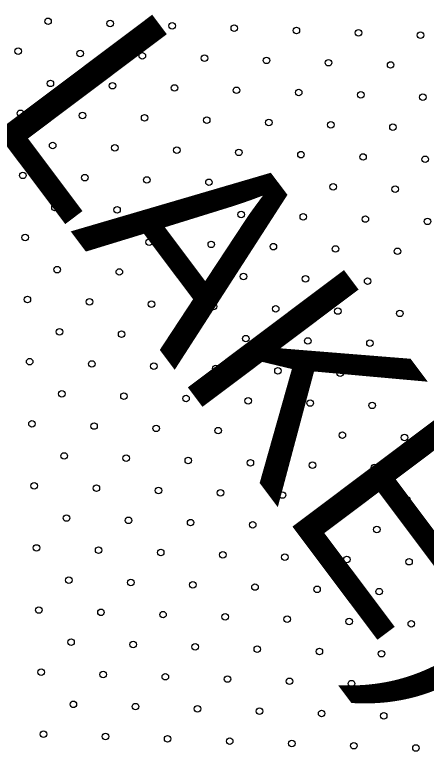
# Model space of a CAD drawing. Extents: x 1612280 to 1883141, y 560852 to 780851.
# Drawn here: x 1798408 to 1799745, y 639190 to 641582 of the extents above; entities that cross this region are included whole.
import ezdxf

# ---------------------------------------------------------------- set-up
doc = ezdxf.new("R2010")
doc.units = 0
doc.layers.add('DESIGN - DRAINAGE - Bridges', color=7, linetype='Continuous')
doc.layers.add('DESIGN - TRAFFIC CONTROL PERMANENT - Pavement Marking Text', color=7, linetype='Continuous')

msp = doc.modelspace()

# ---------------------------------------------------------------- linework, layer by layer
at = {"layer": 'DESIGN - TRAFFIC CONTROL PERMANENT - Pavement Marking Text'}
for centre in [(1798516.7, 641560.4), (1798516.7, 641560.4), (1798718.4, 641553), (1798718.4, 641553), (1798920, 641545.5), (1798920, 641545.5), (1799121.6, 641538), (1799121.6, 641538), (1799323.2, 641530.6), (1799323.2, 641530.6), (1799524.8, 641523.1), (1799524.8, 641523.1), (1799726.4, 641515.6), (1799726.4, 641515.6), (1798419.7, 641463.4), (1798419.7, 641463.4), (1798621.3, 641455.9), (1798621.3, 641455.9), (1798822.9, 641448.4), (1798822.9, 641448.4), (1799024.5, 641441), (1799024.5, 641441), (1799226.1, 641433.5), (1799226.1, 641433.5), (1799427.7, 641426), (1799427.7, 641426), (1799629.3, 641418.6), (1799629.3, 641418.6), (1798524.2, 641358.8), (1798524.2, 641358.8), (1798725.8, 641351.4), (1798725.8, 641351.4), (1798927.4, 641343.9), (1798927.4, 641343.9), (1799129, 641336.4), (1799129, 641336.4), (1799330.7, 641329), (1799330.7, 641329), (1799532.3, 641321.5), (1799532.3, 641321.5), (1799733.9, 641314), (1799733.9, 641314), (1798427.1, 641261.8), (1798427.1, 641261.8), (1798628.8, 641254.3), (1798628.8, 641254.3), (1798830.4, 641246.8), (1798830.4, 641246.8), (1799032, 641239.4), (1799032, 641239.4), (1799233.6, 641231.9), (1799233.6, 641231.9), (1799435.2, 641224.4), (1799435.2, 641224.4), (1799636.8, 641217), (1799636.8, 641217), (1798531.7, 641157.2), (1798531.7, 641157.2), (1798733.3, 641149.8), (1798733.3, 641149.8), (1798934.9, 641142.3), (1798934.9, 641142.3), (1799136.5, 641134.8), (1799136.5, 641134.8), (1799338.1, 641127.4), (1799338.1, 641127.4), (1799539.7, 641119.9), (1799539.7, 641119.9), (1799741.3, 641112.4), (1799741.3, 641112.4), (1798434.6, 641060.1), (1798434.6, 641060.1), (1798636.2, 641052.7), (1798636.2, 641052.7), (1798837.8, 641045.2), (1798837.8, 641045.2), (1799039.4, 641037.7), (1799039.4, 641037.7), (1799241, 641030.3), (1799241, 641030.3), (1799442.7, 641022.8), (1799442.7, 641022.8), (1799644.3, 641015.3), (1799644.3, 641015.3), (1798539.1, 640955.6), (1798539.1, 640955.6), (1798740.8, 640948.1), (1798740.8, 640948.1), (1798942.4, 640940.7), (1798942.4, 640940.7), (1799144, 640933.2), (1799144, 640933.2), (1799345.6, 640925.7), (1799345.6, 640925.7), (1799547.2, 640918.3), (1799547.2, 640918.3), (1799748.8, 640910.8), (1799748.8, 640910.8), (1798442.1, 640858.5), (1798442.1, 640858.5), (1798643.7, 640851.1), (1798643.7, 640851.1), (1798845.3, 640843.6), (1798845.3, 640843.6), (1799046.9, 640836.1), (1799046.9, 640836.1), (1799248.5, 640828.7), (1799248.5, 640828.7), (1799450.1, 640821.2), (1799450.1, 640821.2), (1799651.7, 640813.7), (1799651.7, 640813.7), (1798546.6, 640754), (1798546.6, 640754), (1798748.2, 640746.5), (1798748.2, 640746.5), (1798949.8, 640739.1), (1798949.8, 640739.1), (1799151.4, 640731.6), (1799151.4, 640731.6), (1799353.1, 640724.1), (1799353.1, 640724.1), (1799554.7, 640716.7), (1799554.7, 640716.7), (1798449.5, 640656.9), (1798449.5, 640656.9), (1798651.2, 640649.5), (1798651.2, 640649.5), (1798852.8, 640642), (1798852.8, 640642), (1799054.4, 640634.5), (1799054.4, 640634.5), (1799256, 640627.1), (1799256, 640627.1), (1799457.6, 640619.6), (1799457.6, 640619.6), (1799659.2, 640612.1), (1799659.2, 640612.1), (1798554.1, 640552.4), (1798554.1, 640552.4), (1798755.7, 640544.9), (1798755.7, 640544.9), (1798957.3, 640537.5), (1798957.3, 640537.5), (1799158.9, 640530), (1799158.9, 640530), (1799360.5, 640522.5), (1799360.5, 640522.5), (1799562.1, 640515.1), (1799562.1, 640515.1), (1798457, 640455.3), (1798457, 640455.3), (1798658.6, 640447.8), (1798658.6, 640447.8), (1798860.2, 640440.4), (1798860.2, 640440.4), (1799061.8, 640432.9), (1799061.8, 640432.9), (1799263.4, 640425.4), (1799263.4, 640425.4), (1799465.1, 640418), (1799465.1, 640418), (1799666.7, 640410.5), (1799666.7, 640410.5), (1798561.5, 640350.8), (1798561.5, 640350.8), (1798763.2, 640343.3), (1798763.2, 640343.3), (1798964.8, 640335.8), (1798964.8, 640335.8), (1799166.4, 640328.4), (1799166.4, 640328.4), (1799368, 640320.9), (1799368, 640320.9), (1799569.6, 640313.4), (1799569.6, 640313.4), (1798464.5, 640253.7), (1798464.5, 640253.7), (1798666.1, 640246.2), (1798666.1, 640246.2), (1798867.7, 640238.8), (1798867.7, 640238.8), (1799069.3, 640231.3), (1799069.3, 640231.3), (1799270.9, 640223.8), (1799270.9, 640223.8), (1799472.5, 640216.4), (1799472.5, 640216.4), (1799674.1, 640208.9), (1799674.1, 640208.9), (1798569, 640149.2), (1798569, 640149.2), (1798770.6, 640141.7), (1798770.6, 640141.7), (1798972.2, 640134.2), (1798972.2, 640134.2), (1799173.8, 640126.8), (1799173.8, 640126.8), (1799375.5, 640119.3), (1799375.5, 640119.3), (1799577.1, 640111.8), (1799577.1, 640111.8), (1798471.9, 640052.1), (1798471.9, 640052.1), (1798673.6, 640044.6), (1798673.6, 640044.6), (1798875.2, 640037.2), (1798875.2, 640037.2), (1799076.8, 640029.7), (1799076.8, 640029.7), (1799278.4, 640022.2), (1799278.4, 640022.2), (1799480, 640014.8), (1799480, 640014.8), (1799681.6, 640007.3), (1799681.6, 640007.3), (1798576.5, 639947.6), (1798576.5, 639947.6), (1798778.1, 639940.1), (1798778.1, 639940.1), (1798979.7, 639932.6), (1798979.7, 639932.6), (1799181.3, 639925.2), (1799181.3, 639925.2), (1799382.9, 639917.7), (1799382.9, 639917.7), (1799584.5, 639910.2), (1799584.5, 639910.2), (1798479.4, 639850.5), (1798479.4, 639850.5), (1798681, 639843), (1798681, 639843), (1798882.6, 639835.6), (1798882.6, 639835.6), (1799084.2, 639828.1), (1799084.2, 639828.1), (1799285.9, 639820.6), (1799285.9, 639820.6), (1799487.5, 639813.1), (1799487.5, 639813.1), (1799689.1, 639805.7), (1799689.1, 639805.7), (1798583.9, 639745.9), (1798583.9, 639745.9), (1798785.6, 639738.5), (1798785.6, 639738.5), (1798987.2, 639731), (1798987.2, 639731), (1799188.8, 639723.5), (1799188.8, 639723.5), (1799390.4, 639716.1), (1799390.4, 639716.1), (1799592, 639708.6), (1799592, 639708.6), (1798486.9, 639648.9), (1798486.9, 639648.9), (1798688.5, 639641.4), (1798688.5, 639641.4), (1798890.1, 639633.9), (1798890.1, 639633.9), (1799091.7, 639626.5), (1799091.7, 639626.5), (1799293.3, 639619), (1799293.3, 639619), (1799494.9, 639611.5), (1799494.9, 639611.5), (1799696.5, 639604.1), (1799696.5, 639604.1), (1798591.4, 639544.3), (1798591.4, 639544.3), (1798793, 639536.9), (1798793, 639536.9), (1798994.6, 639529.4), (1798994.6, 639529.4), (1799196.2, 639521.9), (1799196.2, 639521.9), (1799397.9, 639514.5), (1799397.9, 639514.5), (1799599.5, 639507), (1799599.5, 639507), (1798494.3, 639447.3), (1798494.3, 639447.3), (1798696, 639439.8), (1798696, 639439.8), (1798897.6, 639432.3), (1798897.6, 639432.3), (1799099.2, 639424.9), (1799099.2, 639424.9), (1799300.8, 639417.4), (1799300.8, 639417.4), (1799502.4, 639409.9), (1799502.4, 639409.9), (1799704, 639402.5), (1799704, 639402.5), (1798598.9, 639342.7), (1798598.9, 639342.7), (1798800.5, 639335.3), (1798800.5, 639335.3), (1799002.1, 639327.8), (1799002.1, 639327.8), (1799203.7, 639320.3), (1799203.7, 639320.3), (1799405.3, 639312.9), (1799405.3, 639312.9), (1799606.9, 639305.4), (1799606.9, 639305.4), (1798501.8, 639245.7), (1798501.8, 639245.7), (1798703.4, 639238.2), (1798703.4, 639238.2), (1798905, 639230.7), (1798905, 639230.7), (1799106.6, 639223.3), (1799106.6, 639223.3), (1799308.3, 639215.8), (1799308.3, 639215.8), (1799509.9, 639208.3), (1799509.9, 639208.3), (1799711.5, 639200.9), (1799711.5, 639200.9)]:
    msp.add_circle(centre, 10.6, dxfattribs=at)

# ---------------------------------------------------------------- texts
at = {"layer": 'DESIGN - DRAINAGE - Bridges'}
msp.add_text('LAKE)', height=634, rotation=306.9118, dxfattribs=at).set_placement((1798306.2, 641256.6))
msp.add_text('LAKE)', height=634, rotation=306.9118, dxfattribs=at).set_placement((1798306.2, 641256.6))

doc.saveas('drawing.dxf')
